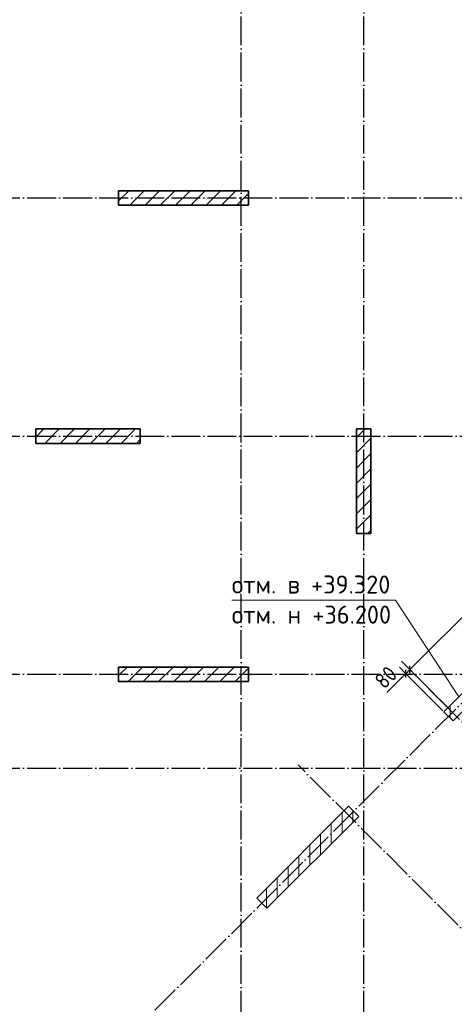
# Model space of a CAD drawing. Header units: millimetres. Extents: x -49773 to 2322955, y -3321 to 58485.
# Tile 401 of 580: x 1572239 to 1578270, y 18765 to 32408. Entities that reach past the tile are written whole.
import ezdxf

# ---------------------------------------------------------------- set-up
doc = ezdxf.new("R2010")
doc.units = ezdxf.units.MM
doc.linetypes.add('______11', pattern=[500, 400, -50, 0, -50])
doc.linetypes.add('______5', pattern=[1100, 800, -100, 100, -100])
for name, color, linetype, lineweight in [('Высотная отметки_ общее', 7, 'Continuous', 13), ('Размерная линия_ общее', 7, 'Continuous', 13), ('Стена_ общее', 7, 'Continuous', 35)]:
    doc.layers.add(name, color=color, linetype=linetype, lineweight=lineweight)
doc.layers.add('Осевая линия_ общее', color=7, linetype='______5', lineweight=13, true_color=0xa0a0a0)
doc.styles.add('ISOCPEUR', font='txt')

msp = doc.modelspace()

# ---------------------------------------------------------------- linework, layer by layer
at = {"color": 7, "linetype": 'Continuous', "lineweight": 35, "transparency": 33554687}
for p, q in [((1575412.8, 30037.4), (1573612.8, 30037.4)), ((1573612.8, 30037.4), (1573612.8, 29837.4)), ((1575412.8, 29837.4), (1575412.8, 30037.4)), ((1573612.8, 29837.4), (1575412.8, 29837.4)), ((1573912.8, 26737.4), (1572462.8, 26737.4)), ((1572462.8, 26737.4), (1572462.8, 26537.4)), ((1573912.8, 26537.4), (1573912.8, 26737.4)), ((1576912.8, 26737.4), (1576912.8, 25287.4)), ((1577112.8, 26737.4), (1576912.8, 26737.4)), ((1577112.8, 25287.4), (1577112.8, 26737.4)), ((1572462.8, 26537.4), (1573912.8, 26537.4)), ((1576912.8, 25287.4), (1577112.8, 25287.4)), ((1575412.8, 23437.4), (1573612.8, 23437.4)), ((1573612.8, 23437.4), (1573612.8, 23237.4)), ((1575412.8, 23237.4), (1575412.8, 23437.4)), ((1573612.8, 23237.4), (1575412.8, 23237.4)), ((1576801.8, 21509.9), (1575529, 20237.1)), ((1576943.2, 21368.4), (1576801.8, 21509.9)), ((1575670.4, 20095.6), (1576943.2, 21368.4)), ((1575529, 20237.1), (1575670.4, 20095.6))]:
    msp.add_line(p, q, dxfattribs=at)
at = {"color": 253, "linetype": '______5', "lineweight": 18, "true_color": 0xababab, "transparency": 33554687}
for p, q in [((1573612.8, 29895.9), (1573754.4, 30037.4)), ((1573978.7, 29837.4), (1574178.7, 30037.4)), ((1574402.9, 29837.4), (1574602.9, 30037.4)), ((1574827.2, 29837.4), (1575027.2, 30037.4)), ((1575251.4, 29837.4), (1575412.8, 29998.8)), ((1572462.8, 26624.5), (1572575.7, 26737.4)), ((1572800, 26537.4), (1573000, 26737.4)), ((1573224.2, 26537.4), (1573424.2, 26737.4)), ((1573648.5, 26537.4), (1573848.5, 26737.4)), ((1576912.8, 26407.6), (1577112.8, 26607.6)), ((1576912.8, 25983.4), (1577112.8, 26183.4)), ((1576912.8, 25559.1), (1577112.8, 25759.1)), ((1577065.4, 25287.4), (1577112.8, 25334.8)), ((1573742.6, 23237.4), (1573942.6, 23437.4)), ((1574166.9, 23237.4), (1574366.9, 23437.4)), ((1574591.1, 23237.4), (1574791.1, 23437.4)), ((1575015.4, 23237.4), (1575215.4, 23437.4)), ((1576862.8, 21288.1), (1576862.8, 21448.8)), ((1576562.8, 20988.1), (1576562.8, 21270.9)), ((1576262.8, 20688.1), (1576262.8, 20970.9)), ((1575962.8, 20388.1), (1575962.8, 20670.9)), ((1575662.8, 20103.2), (1575662.8, 20370.9))]:
    msp.add_line(p, q, dxfattribs=at)
at = {"color": 253, "linetype": '______11', "lineweight": 18, "true_color": 0xababab, "transparency": 33554687}
for p, q in [((1573766.5, 29837.4), (1573966.5, 30037.4)), ((1574190.8, 29837.4), (1574390.8, 30037.4)), ((1574615, 29837.4), (1574815.1, 30037.4)), ((1575039.3, 29837.4), (1575239.3, 30037.4)), ((1572587.8, 26537.4), (1572787.8, 26737.4)), ((1573012.1, 26537.4), (1573212.1, 26737.4)), ((1573436.4, 26537.4), (1573636.4, 26737.4)), ((1576912.8, 26619.8), (1577030.5, 26737.4)), ((1573860.6, 26537.4), (1573912.8, 26589.6)), ((1576912.8, 26195.5), (1577112.8, 26395.5)), ((1576912.8, 25771.2), (1577112.8, 25971.2)), ((1576912.8, 25347), (1577112.8, 25547)), ((1573612.8, 23319.8), (1573730.5, 23437.4)), ((1573954.7, 23237.4), (1574154.8, 23437.4)), ((1574379, 23237.4), (1574579, 23437.4)), ((1574803.3, 23237.4), (1575003.3, 23437.4)), ((1575227.5, 23237.4), (1575412.8, 23422.7)), ((1576712.8, 21138.1), (1576712.8, 21420.9)), ((1576412.8, 20838.1), (1576412.8, 21120.9)), ((1576112.8, 20538.1), (1576112.8, 20820.9)), ((1575812.8, 20238.1), (1575812.8, 20520.9))]:
    msp.add_line(p, q, dxfattribs=at)
at = {"layer": 'Высотная отметки_ общее', "color": 7, "linetype": 'Continuous', "lineweight": 13, "transparency": 33554687}
msp.add_lwpolyline([(1578333.3, 23027.2), (1577451.3, 24364.7), (1575183.1, 24364.7)], dxfattribs=at)
at = {"layer": 'Осевая линия_ общее', "color": 253, "linetype": '______11', "lineweight": -3, "true_color": 0xa0a0a0, "transparency": 33554687}
for p, q in [((1575312.8, 5547.4), (1575312.8, 55627.4)), ((1577012.8, 5547.4), (1577012.8, 55627.4)), ((1569165, 13731.7), (1586326.5, 30893.2)), ((1565842.8, 29937.4), (1583022.8, 29937.4)), ((1565842.8, 26637.4), (1588872.8, 26637.4)), ((1584000.1, 17055.1), (1577537.2, 23518)), ((1565842.8, 23337.4), (1594662.8, 23337.4)), ((1565842.8, 22037.4), (1594662.8, 22037.4)), ((1582564.7, 15619.7), (1576101.7, 22082.6))]:
    msp.add_line(p, q, dxfattribs=at)
at = {"layer": 'Размерная линия_ общее', "color": 7, "linetype": 'Continuous', "lineweight": 13, "transparency": 33554687}
for p, q in [((1577652.8, 23402.4), (1579038.8, 24788.3)), ((1577624.5, 23374.1), (1577537.3, 23287.4)), ((1577596.3, 23345.8), (1577543.2, 23292.8)), ((1577596.3, 23345.8), (1577652.8, 23402.4)), ((1577537.3, 23287.4), (1577335.1, 23085.2))]:
    msp.add_line(p, q, dxfattribs=at)
at = {"layer": 'Размерная линия_ общее', "color": 253, "linetype": 'Continuous', "lineweight": -3, "true_color": 0xa0a0a0, "transparency": 33554687}
for p, q in [((1577652.8, 23402.4), (1577564.4, 23490.8)), ((1577596.3, 23345.8), (1577507.9, 23434.2)), ((1577596.3, 23345.8), (1577684.7, 23257.4)), ((1577596.3, 23345.8), (1578109.9, 22832.2)), ((1577652.8, 23402.4), (1577741.2, 23314)), ((1577652.8, 23402.4), (1578166.5, 22888.7))]:
    msp.add_line(p, q, dxfattribs=at)
at = {"layer": 'Размерная линия_ общее', "color": 7, "linetype": 'Continuous', "lineweight": 25, "transparency": 33554687}
for p, q in [((1577596.3, 23292.8), (1577596.3, 23398.8)), ((1577652.8, 23349.3), (1577652.8, 23455.4))]:
    msp.add_line(p, q, dxfattribs=at)
at = {"layer": 'Стена_ общее', "color": 7, "linetype": 'Continuous', "lineweight": 35, "transparency": 33554687}
for p, q in [((1579566.5, 24260.5), (1578124, 22818)), ((1578251.3, 22690.7), (1579693.8, 24133.2)), ((1578124, 22818), (1578251.3, 22690.7))]:
    msp.add_line(p, q, dxfattribs=at)
at = {"layer": 'Стена_ общее', "color": 253, "linetype": '______11', "lineweight": 18, "true_color": 0xababab, "transparency": 33554687}
msp.add_line((1578212.8, 22729.2), (1578212.8, 22906.8), dxfattribs=at)

# ---------------------------------------------------------------- texts
at = {"layer": 'Высотная отметки_ общее', "color": 7, "linetype": 'Continuous', "lineweight": 25, "transparency": 33554687, "char_height": 250, "width": 2395.897, "attachment_point": 7, "style": 'ISOCPEUR'}
for s, insert in [('\\W0.98;отм. в +39.320', (1575183.1, 24456.4)), ('\\W0.98;отм. н +36.200', (1575183.1, 24039.7))]:
    msp.add_mtext(s, dxfattribs=dict(at, insert=insert))
at = {"layer": 'Размерная линия_ общее', "color": 7, "linetype": 'Continuous', "lineweight": 25, "transparency": 33554687, "insert": (1577299.7, 23120.5), "char_height": 220, "width": 403.932, "attachment_point": 7, "rotation": 45, "style": 'ISOCPEUR'}
msp.add_mtext('\\W0.87;80', dxfattribs=at)

doc.saveas('drawing.dxf')
